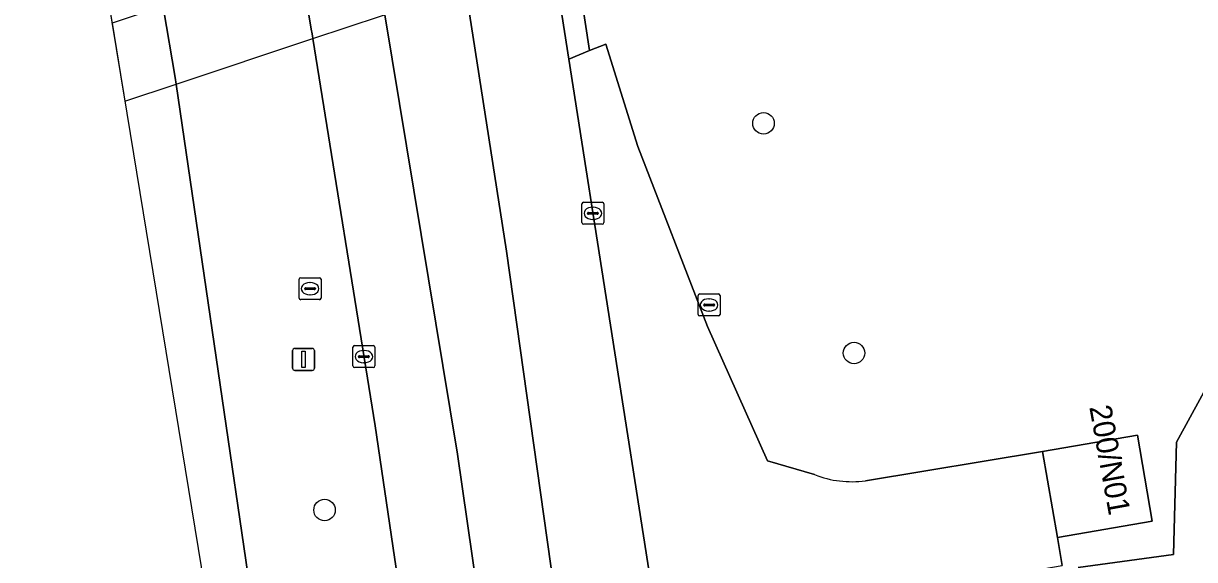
# Model space of a CAD drawing. Extents: x 162082 to 163401, y 388089 to 388636.
# Drawn here: x 162082.4 to 162135.7, y 388429.5 to 388453.9 of the extents above; entities that cross this region are included whole.
import ezdxf

# ---------------------------------------------------------------- set-up
doc = ezdxf.new("R2010")
doc.units = 0
for name, color, linetype in [('IMGEO_Berm_groen', 7, 'Continuous'), ('IMGEO_Boom', 7, 'Continuous'), ('IMGEO_Dek', 7, 'Continuous'), ('IMGEO_Groenvoorziening', 7, 'Continuous'), ('IMGEO_Hek', 7, 'Continuous'), ('IMGEO_Kolk', 7, 'Continuous'), ('IMGEO_Lichtmast', 7, 'Continuous'), ('IMGEO_Loofbos', 7, 'Continuous'), ('IMGEO_Pand', 7, 'Continuous'), ('IMGEO_Pand_nummerreeks', 7, 'Continuous'), ('IMGEO_Rijbaan_lokaal_open', 7, 'Continuous'), ('IMGEO_Rijbaan_regionaal_gesloten', 7, 'Continuous'), ('IMGEO_Rioolput', 7, 'Continuous'), ('IMGEO_Voetpad_open', 7, 'Continuous')]:
    doc.layers.add(name, color=color, linetype=linetype)

msp = doc.modelspace()

# ---------------------------------------------------------------- linework, layer by layer
at = {"layer": 'IMGEO_Berm_groen'}
for points in [[(162104.113, 388485.797), (162101.431, 388484.908), (162101.763, 388483.116), (162101.941, 388482.151), (162103.721, 388472.333), (162103.792, 388471.944), (162103.942, 388471.109), (162104.477, 388468.141), (162104.615, 388467.376), (162105.203, 388464.12), (162105.877, 388460.382), (162105.892, 388460.3), (162106.442, 388457.248), (162106.451, 388457.2), (162106.506, 388456.893), (162107.213, 388452.322), (162108.165, 388452.708), (162107.623, 388456.211), (162125.422, 388462.129), (162129.502, 388463.844), (162145.851, 388469.248)], [(162101.034, 388417.69), (162098.392, 388435.629), (162095.562, 388453.255), (162095.541, 388453.387), (162095.513, 388453.557), (162095.504, 388453.615), (162094.992, 388456.677)], [(162088.758, 388454.605), (162089.294, 388451.486), (162089.344, 388451.187), (162094.693, 388414.588)]]:
    msp.add_lwpolyline(points, dxfattribs=at)
at = {"layer": 'IMGEO_Boom'}
for centre in [(162116.081, 388449.403), (162120.202, 388438.944), (162096.095, 388431.797)]:
    msp.add_circle(centre, 0.489, dxfattribs=at)
at = {"layer": 'IMGEO_Dek'}
msp.add_lwpolyline([(162087.001, 388450.408), (162089.344, 388451.187), (162095.562, 388453.255), (162106.506, 388456.893), (162115.132, 388459.761), (162124.127, 388462.752), (162124.066, 388463.101), (162123.52, 388466.22), (162123.493, 388466.375), (162122.959, 388469.423), (162122.856, 388470.013), (162121.67, 388477.082), (162121.508, 388477.815), (162121.418, 388478.225), (162112.381, 388475.216), (162103.721, 388472.333), (162092.975, 388468.756), (162086.676, 388466.659), (162084.459, 388465.921)], close=True, dxfattribs=at)
at = {"layer": 'IMGEO_Groenvoorziening'}
msp.add_lwpolyline([(162191.968, 388453.155), (162190.366, 388454.283), (162187.024, 388455.572), (162182.083, 388456.211), (162176.166, 388456.047), (162173.323, 388455.508), (162144.984, 388446.93), (162142.155, 388445.363), (162139.758, 388443.795), (162134.886, 388434.881), (162134.756, 388429.774), (162130.402, 388429.182)], dxfattribs=at)
at = {"layer": 'IMGEO_Hek'}
for points in [[(162095.562, 388453.255), (162106.506, 388456.893)], [(162089.344, 388451.187), (162095.562, 388453.255)], [(162087.001, 388450.408), (162089.344, 388451.187)]]:
    msp.add_lwpolyline(points, dxfattribs=at)
at = {"layer": 'IMGEO_Kolk'}
for p, q in [((162107.812, 388444.879), (162107.812, 388445.731)), ((162107.887, 388445.805), (162108.739, 388445.805)), ((162108.3, 388445.585), (162108.325, 388445.585)), ((162108.813, 388445.731), (162108.813, 388444.879)), ((162108.071, 388445.299), (162108.071, 388445.311)), ((162108.509, 388445.262), (162108.111, 388445.262)), ((162108.114, 388445.348), (162108.512, 388445.348)), ((162108.323, 388445.025), (162108.298, 388445.025)), ((162108.555, 388445.311), (162108.555, 388445.299)), ((162108.739, 388444.805), (162107.887, 388444.805)), ((162097.384, 388438.355), (162097.384, 388439.207)), ((162097.459, 388439.281), (162098.311, 388439.281)), ((162097.872, 388439.061), (162097.897, 388439.061)), ((162098.385, 388439.207), (162098.385, 388438.355)), ((162097.643, 388438.775), (162097.643, 388438.787)), ((162098.081, 388438.738), (162097.683, 388438.738)), ((162097.686, 388438.824), (162098.084, 388438.824)), ((162097.895, 388438.501), (162097.87, 388438.501)), ((162098.127, 388438.787), (162098.127, 388438.775)), ((162098.311, 388438.281), (162097.459, 388438.281))]:
    msp.add_line(p, q, dxfattribs=at)
for points in [[(162107.812, 388444.879), (162107.812, 388445.731)], [(162107.887, 388445.805), (162108.739, 388445.805)], [(162108.813, 388445.731), (162108.813, 388444.879)], [(162108.739, 388444.805), (162107.887, 388444.805)], [(162097.384, 388438.355), (162097.384, 388439.207)], [(162097.459, 388439.281), (162098.311, 388439.281)], [(162098.385, 388439.207), (162098.385, 388438.355)], [(162098.311, 388438.281), (162097.459, 388438.281)]]:
    msp.add_lwpolyline(points, dxfattribs=at)
for centre, radius, start, end in [((162107.889, 388445.729), 0.0765, 91.552, 178.448), ((162107.889, 388445.729), 0.0765, 91.552, 178.448), ((162108.737, 388445.729), 0.0765, 1.552, 88.448), ((162108.737, 388445.729), 0.0765, 1.552, 88.448), ((162108.111, 388445.308), 0.0403, 85.8775, 175.7526), ((162108.108, 388445.298), 0.0366, 178.938, 274.7102), ((162108.512, 388445.305), 0.043, 264.8664, 352.4533), ((162108.516, 388445.31), 0.0386, 1.7309, 96.639), ((162107.889, 388444.881), 0.0765, 181.552, 268.448), ((162107.889, 388444.881), 0.0765, 181.552, 268.448), ((162108.737, 388444.881), 0.0765, 271.552, 358.448), ((162108.737, 388444.881), 0.0765, 271.552, 358.448), ((162097.461, 388439.205), 0.0765, 91.552, 178.448), ((162097.461, 388439.205), 0.0765, 91.552, 178.448), ((162098.309, 388439.205), 0.0765, 1.552, 88.448), ((162098.309, 388439.205), 0.0765, 1.552, 88.448), ((162097.683, 388438.784), 0.0403, 85.8775, 175.7526), ((162097.68, 388438.774), 0.0366, 178.938, 274.7102), ((162098.084, 388438.781), 0.043, 264.8664, 352.4533), ((162098.088, 388438.786), 0.0386, 1.7309, 96.639), ((162097.461, 388438.357), 0.0765, 181.552, 268.448), ((162097.461, 388438.357), 0.0765, 181.552, 268.448), ((162098.309, 388438.357), 0.0765, 271.552, 358.448), ((162098.309, 388438.357), 0.0765, 271.552, 358.448)]:
    msp.add_arc(centre, radius, start, end, dxfattribs=at)
for centre, major_axis, ratio, start_param, end_param in [((162108.299, 388445.305), (-0.387, 0.002), 0.722429, 4.712389, 7.853982), ((162108.324, 388445.305), (-0.39, 0.002), 0.717154, 1.570796, 4.712389), ((162097.871, 388438.781), (-0.387, 0.002), 0.722429, 4.712389, 7.853982), ((162097.896, 388438.781), (-0.39, 0.002), 0.717154, 1.570796, 4.712389)]:
    msp.add_ellipse(centre, major_axis=major_axis, ratio=ratio, start_param=start_param, end_param=end_param, dxfattribs=at)
at = {"layer": 'IMGEO_Lichtmast'}
for p, q in [((162094.643, 388438.255), (162094.643, 388439.055)), ((162094.643, 388439.055), (162094.643, 388438.255)), ((162094.743, 388439.155), (162095.533, 388439.155)), ((162095.533, 388439.155), (162094.743, 388439.155)), ((162095.633, 388439.055), (162095.633, 388438.255)), ((162095.633, 388438.255), (162095.633, 388439.055)), ((162095.533, 388438.155), (162094.743, 388438.155)), ((162094.743, 388438.155), (162095.533, 388438.155))]:
    msp.add_line(p, q, dxfattribs=at)
msp.add_lwpolyline([(162095.063, 388439.03), (162095.213, 388439.03), (162095.213, 388438.28), (162095.063, 388438.28), (162095.063, 388439.03)], dxfattribs=at)
for centre, start, end in [((162094.743, 388439.055), 90, 180), ((162094.743, 388439.055), 90, 180), ((162095.533, 388439.055), 0, 90), ((162095.533, 388439.055), 360, 90), ((162094.743, 388438.255), 180, 270), ((162094.743, 388438.255), 180, 270), ((162095.533, 388438.255), 270, 0), ((162095.533, 388438.255), 270, 0)]:
    msp.add_arc(centre, 0.1, start, end, dxfattribs=at)
at = {"layer": 'IMGEO_Loofbos'}
for points in [[(162194.958, 388477.348), (162190.438, 388476.87), (162189.38, 388479.302), (162178.317, 388476.172), (162167.732, 388473.998), (162157.431, 388472.224), (162151.603, 388470.876), (162145.851, 388469.248), (162129.502, 388463.844), (162125.422, 388462.129), (162107.623, 388456.211), (162108.165, 388452.708), (162108.896, 388453.004), (162110.356, 388448.348), (162113.525, 388440.157), (162116.259, 388434.035), (162118.41, 388433.409)], [(162130.402, 388429.182), (162134.756, 388429.774), (162134.886, 388434.881), (162139.758, 388443.795), (162142.155, 388445.363), (162144.984, 388446.93), (162173.323, 388455.508), (162176.166, 388456.047), (162182.083, 388456.211), (162187.024, 388455.572), (162190.366, 388454.283), (162191.968, 388453.155)], [(162120.72, 388433.134), (162128.791, 388434.466), (162133.107, 388435.21), (162133.781, 388431.295), (162129.465, 388430.551), (162129.676, 388429.273)]]:
    msp.add_lwpolyline(points, dxfattribs=at)
msp.add_arc((162120.084, 388437.628), 4.539, 248.3621, 278.06, dxfattribs=at)
at = {"layer": 'IMGEO_Pand'}
msp.add_lwpolyline([(162128.791, 388434.466), (162129.465, 388430.551), (162133.781, 388431.295), (162133.107, 388435.21)], close=True, dxfattribs=at)
at = {"layer": 'IMGEO_Rijbaan_lokaal_open'}
for points in [[(162118.41, 388433.409), (162116.259, 388434.035), (162113.525, 388440.157), (162110.356, 388448.348), (162108.896, 388453.004), (162108.165, 388452.708), (162107.213, 388452.322), (162112.907, 388416.003), (162112.871, 388417.144), (162113.501, 388419.724), (162114.368, 388422.235)], [(162129.465, 388430.551), (162128.791, 388434.466), (162120.72, 388433.134)], [(162120.982, 388427.776), (162124.571, 388428.394), (162129.676, 388429.273), (162129.465, 388430.551)]]:
    msp.add_lwpolyline(points, dxfattribs=at)
msp.add_arc((162120.084, 388437.628), 4.539, 248.3621, 278.06, dxfattribs=at)
at = {"layer": 'IMGEO_Rijbaan_regionaal_gesloten'}
for points in [[(162113.492, 388412.367), (162112.907, 388416.003), (162107.213, 388452.322), (162106.506, 388456.893), (162106.451, 388457.2), (162106.442, 388457.248), (162105.892, 388460.3), (162105.877, 388460.382), (162105.203, 388464.12), (162104.615, 388467.376), (162104.477, 388468.141), (162103.942, 388471.109), (162103.792, 388471.944), (162103.721, 388472.333), (162101.941, 388482.151), (162101.763, 388483.116), (162101.431, 388484.908), (162097.342, 388483.552)], [(162110.89, 388397.377), (162104.378, 388443.581), (162102.512, 388455.565), (162101.923, 388458.981), (162099.911, 388470.651), (162097.937, 388480.815), (162097.342, 388483.552), (162093.758, 388482.363), (162094.345, 388479.617), (162096.385, 388469.576), (162098.285, 388457.771), (162098.837, 388454.344), (162102.152, 388434.347), (162103.955, 388421.825)], [(162097.342, 388483.552), (162097.937, 388480.815), (162099.911, 388470.651), (162101.923, 388458.981), (162102.512, 388455.565), (162104.378, 388443.581), (162110.89, 388397.377), (162113.812, 388376.05), (162115.03, 388376.174), (162116.321, 388376.305), (162121.76, 388378.389), (162120.659, 388381.443), (162119.679, 388384.539)], [(162094.693, 388414.588), (162089.344, 388451.187), (162089.294, 388451.486), (162088.758, 388454.605), (162088.736, 388454.731), (162088.097, 388458.44), (162087.879, 388459.706), (162087.388, 388462.557), (162086.894, 388465.422), (162086.747, 388466.263), (162086.676, 388466.659), (162084.9, 388476.465), (162084.874, 388476.606), (162084.845, 388476.767), (162084.718, 388477.42), (162084.365, 388479.247), (162082.384, 388478.59), (162096.95, 388389.672)], [(162094.992, 388456.677), (162095.504, 388453.615), (162095.513, 388453.557), (162095.541, 388453.387), (162095.562, 388453.255), (162098.392, 388435.629), (162101.034, 388417.69)], [(162103.955, 388421.825), (162102.152, 388434.347), (162098.837, 388454.344)]]:
    msp.add_lwpolyline(points, dxfattribs=at)
at = {"layer": 'IMGEO_Rioolput'}
for p, q in [((162094.933, 388441.448), (162094.933, 388442.3)), ((162095.008, 388442.374), (162095.86, 388442.374)), ((162095.934, 388442.3), (162095.934, 388441.448)), ((162095.192, 388441.868), (162095.192, 388441.88)), ((162095.63, 388441.831), (162095.232, 388441.831)), ((162095.235, 388441.917), (162095.633, 388441.917)), ((162095.421, 388442.154), (162095.446, 388442.154)), ((162095.676, 388441.88), (162095.676, 388441.868)), ((162095.86, 388441.374), (162095.008, 388441.374)), ((162095.444, 388441.594), (162095.419, 388441.594)), ((162113.104, 388440.706), (162113.104, 388441.558)), ((162113.179, 388441.632), (162114.031, 388441.632)), ((162113.406, 388441.175), (162113.804, 388441.175)), ((162113.592, 388441.412), (162113.617, 388441.412)), ((162114.105, 388441.558), (162114.105, 388440.706)), ((162113.363, 388441.126), (162113.363, 388441.138)), ((162113.801, 388441.089), (162113.403, 388441.089)), ((162113.615, 388440.852), (162113.59, 388440.852)), ((162113.847, 388441.138), (162113.847, 388441.126)), ((162114.031, 388440.632), (162113.179, 388440.632))]:
    msp.add_line(p, q, dxfattribs=at)
for points in [[(162094.933, 388441.448), (162094.933, 388442.3)], [(162095.008, 388442.374), (162095.86, 388442.374)], [(162095.934, 388442.3), (162095.934, 388441.448)], [(162095.86, 388441.374), (162095.008, 388441.374)], [(162113.104, 388440.706), (162113.104, 388441.558)], [(162113.179, 388441.632), (162114.031, 388441.632)], [(162114.105, 388441.558), (162114.105, 388440.706)], [(162114.031, 388440.632), (162113.179, 388440.632)]]:
    msp.add_lwpolyline(points, dxfattribs=at)
for centre, radius, start, end in [((162095.01, 388442.298), 0.0765, 91.552, 178.448), ((162095.01, 388442.298), 0.0765, 91.552, 178.448), ((162095.858, 388442.298), 0.0765, 1.552, 88.448), ((162095.858, 388442.298), 0.0765, 1.552, 88.448), ((162095.232, 388441.877), 0.0403, 85.8775, 175.7526), ((162095.229, 388441.867), 0.0366, 178.938, 274.7102), ((162095.633, 388441.874), 0.043, 264.8664, 352.4533), ((162095.637, 388441.879), 0.0386, 1.7309, 96.639), ((162095.01, 388441.45), 0.0765, 181.552, 268.448), ((162095.01, 388441.45), 0.0765, 181.552, 268.448), ((162095.858, 388441.45), 0.0765, 271.552, 358.448), ((162095.858, 388441.45), 0.0765, 271.552, 358.448), ((162113.181, 388441.556), 0.0765, 91.552, 178.448), ((162113.181, 388441.556), 0.0765, 91.552, 178.448), ((162113.403, 388441.135), 0.0403, 85.8775, 175.7526), ((162113.808, 388441.137), 0.0386, 1.7309, 96.639), ((162114.029, 388441.556), 0.0765, 1.552, 88.448), ((162114.029, 388441.556), 0.0765, 1.552, 88.448), ((162113.181, 388440.708), 0.0765, 181.552, 268.448), ((162113.181, 388440.708), 0.0765, 181.552, 268.448), ((162113.4, 388441.125), 0.0366, 178.938, 274.7102), ((162113.804, 388441.132), 0.043, 264.8664, 352.4533), ((162114.029, 388440.708), 0.0765, 271.552, 358.448), ((162114.029, 388440.708), 0.0765, 271.552, 358.448)]:
    msp.add_arc(centre, radius, start, end, dxfattribs=at)
for centre, major_axis, ratio, start_param, end_param in [((162095.42, 388441.874), (-0.387, 0.002), 0.722429, 4.712389, 7.853982), ((162095.445, 388441.874), (-0.39, 0.002), 0.717154, 1.570796, 4.712389), ((162113.591, 388441.132), (-0.387, 0.002), 0.722429, 4.712389, 7.853982), ((162113.616, 388441.132), (-0.39, 0.002), 0.717154, 1.570796, 4.712389)]:
    msp.add_ellipse(centre, major_axis=major_axis, ratio=ratio, start_param=start_param, end_param=end_param, dxfattribs=at)
at = {"layer": 'IMGEO_Voetpad_open'}
msp.add_lwpolyline([(162087.001, 388450.408), (162089.344, 388451.187), (162095.562, 388453.255), (162106.506, 388456.893), (162115.132, 388459.761), (162124.127, 388462.752), (162124.066, 388463.101), (162123.52, 388466.22), (162123.493, 388466.375), (162114.987, 388463.475), (162114.5, 388463.309), (162110.52, 388461.952), (162108.539, 388461.276), (162107.078, 388460.778), (162105.877, 388460.382), (162101.907, 388459.074), (162098.268, 388457.874), (162094.974, 388456.788), (162092.604, 388456.007), (162090.737, 388455.394), (162088.736, 388454.731), (162086.418, 388453.967)], close=True, dxfattribs=at)

# ---------------------------------------------------------------- texts
at = {"layer": 'IMGEO_Pand_nummerreeks'}
msp.add_text('200/N01', height=1, rotation=280.3048, dxfattribs=at).set_placement((162130.912, 388436.488))

doc.saveas('drawing.dxf')
